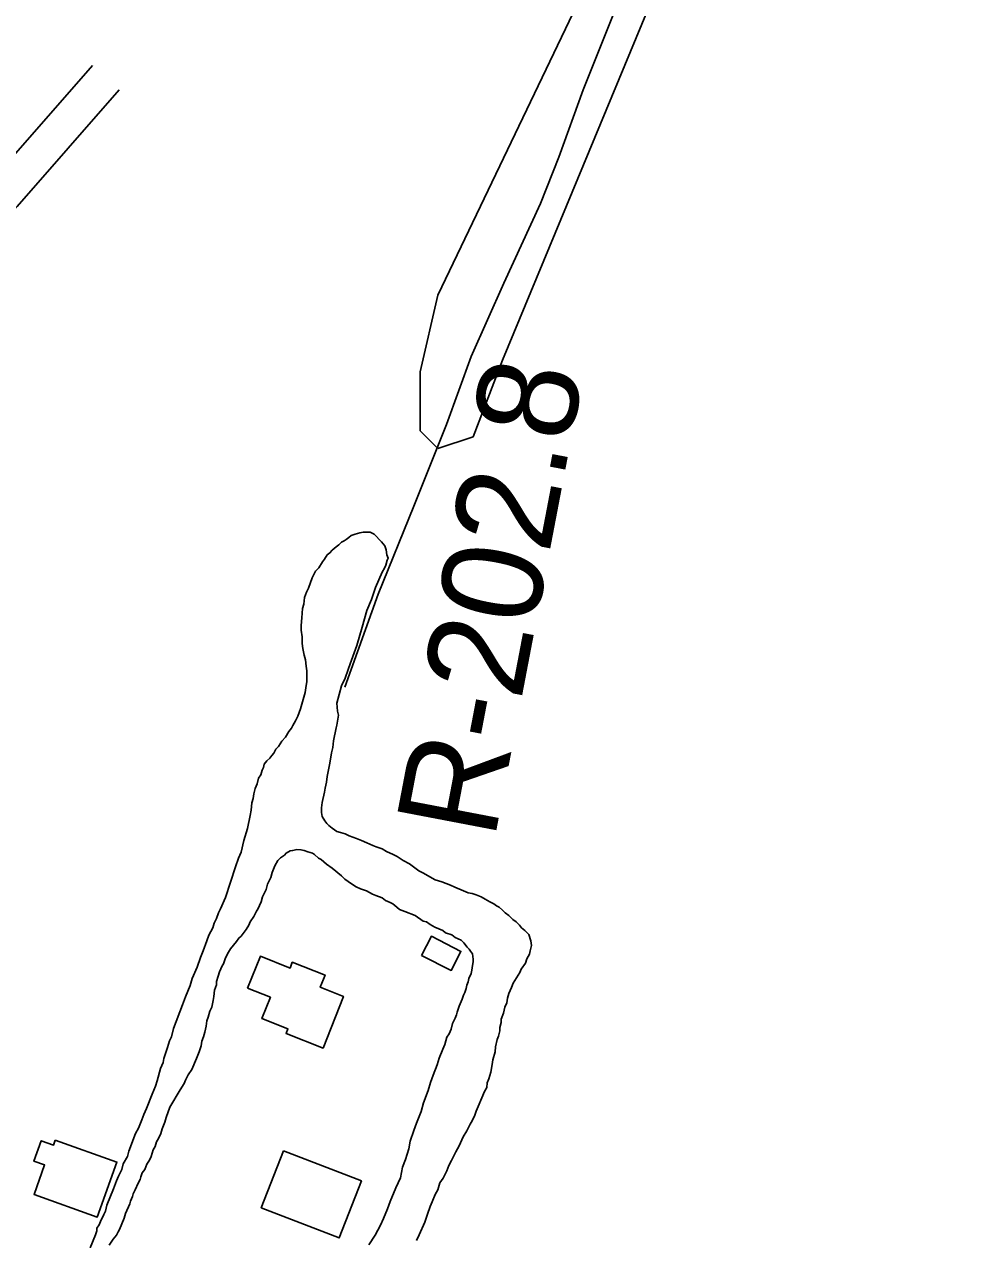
# Model space of a CAD drawing. Extents: x 3329332 to 3367211, y 631066 to 656469.
# Drawn here: x 3340191 to 3340969, y 649037 to 650041 of the extents above; entities that cross this region are included whole.
import ezdxf

# ---------------------------------------------------------------- set-up
doc = ezdxf.new("R2010")
doc.units = 0
for name, color, linetype in [('V-BLDG-OTLN', 7, 'Continuous'), ('V-RIVR-RANG-IDEN', 7, 'Continuous'), ('V-ROAD-CNTR', 7, 'Continuous'), ('V-SITE-VEGE', 7, 'Continuous'), ('V-TOPO-SHOR', 7, 'Continuous')]:
    doc.layers.add(name, color=color, linetype=linetype)

msp = doc.modelspace()

# ---------------------------------------------------------------- linework, layer by layer
at = {"layer": 'V-BLDG-OTLN'}
for points in [[(3340519.4, 649272.2), (3340527.4, 649287.9), (3340551.8, 649275.5), (3340543.8, 649259.8)], [(3340375.7, 649245), (3340386.2, 649271.5), (3340410.7, 649261.7), (3340412.6, 649266.5), (3340439.6, 649255.9), (3340435.6, 649245.8), (3340454.8, 649238.2), (3340438, 649195.6), (3340407.5, 649207.7), (3340409, 649211.5), (3340387.5, 649219.9), (3340394.5, 649237.6)], [(3340216.8, 649119.6), (3340267.7, 649101.4), (3340251.5, 649056), (3340199.3, 649074.6), (3340208, 649099), (3340199.2, 649102.1), (3340205.3, 649119.1), (3340215.4, 649115.5)], [(3340405.3, 649110.8), (3340469.6, 649085.9), (3340451.3, 649038.8), (3340387, 649063.7)]]:
    msp.add_lwpolyline(points, close=True, dxfattribs=at)
at = {"layer": 'V-ROAD-CNTR'}
for points in [[(3339834.7, 649172.9), (3339874.2, 649256.5), (3339919.1, 649369), (3339978.8, 649505.1), (3340037.4, 649660.1), (3340074, 649752.2), (3340094.3, 649800.1), (3340115.6, 649847.5), (3340132.4, 649876.5), (3340162.9, 649910.6), (3340247.6, 650007.4)], [(3339861.8, 649160.1), (3339901.7, 649244.5), (3339946.8, 649357.4), (3340006.6, 649493.7), (3340065.3, 649649.2), (3340101.8, 649740.8), (3340121.8, 649788.1), (3340142.3, 649833.8), (3340156.8, 649858.8), (3340185.4, 649890.7), (3340269.7, 649987.1)]]:
    msp.add_lwpolyline(points, dxfattribs=at)
at = {"layer": 'V-SITE-VEGE'}
for p, q in [((3340532.7, 649817.6), (3340703.1, 650173.3)), ((3340751.8, 650163.6), (3340586.2, 649764)), ((3340518.1, 649754.2), (3340532.7, 649817.6)), ((3340586.2, 649764), (3340561.9, 649700.6)), ((3340518.1, 649705.5), (3340518.1, 649754.2)), ((3340532.7, 649690.9), (3340518.1, 649705.5)), ((3340561.9, 649700.6), (3340532.7, 649690.9))]:
    msp.add_line(p, q, dxfattribs=at)
for points in [[(3340423.5, 649516.2), (3340422.4, 649520.2), (3340421.3, 649525.8), (3340420.8, 649529.7), (3340420.8, 649535.3), (3340419.8, 649540.9), (3340419.8, 649544.8), (3340420.4, 649551), (3340421, 649558.8), (3340422.1, 649562.2), (3340422.7, 649567.8), (3340424.4, 649572.3), (3340426.1, 649575.6), (3340429, 649584), (3340431.8, 649589.6), (3340434.6, 649592.4), (3340437.5, 649597.4), (3340439.2, 649599.6), (3340441.4, 649603), (3340443.7, 649604.6), (3340445.4, 649606.9), (3340448.8, 649609.6), (3340451, 649611.3), (3340453.3, 649613.5), (3340455.5, 649614.6), (3340457.2, 649615.7), (3340459.4, 649617.4), (3340461.1, 649619.1), (3340464.5, 649620.2), (3340468.4, 649621.3), (3340471.2, 649621.8), (3340476.8, 649621.8), (3340480.2, 649620.1), (3340486.3, 649613.9), (3340489.1, 649610.5), (3340490, 649607.2), (3340490.7, 649603.1), (3340491.8, 649600.4), (3340491, 649598.7), (3340489.9, 649594.6), (3340488.8, 649592), (3340486.9, 649588.7), (3340481.3, 649576.2), (3340477.9, 649566.2), (3340474.1, 649557), (3340470.3, 649543.3), (3340465.8, 649528.1), (3340460.5, 649513), (3340458.6, 649508.2), (3340456.3, 649501.2), (3340453.3, 649494.9), (3340449.5, 649480.5), (3340449.9, 649473.8), (3340450.7, 649470.7), (3340449.5, 649462.3), (3340448.9, 649460.1), (3340446.6, 649449.4), (3340446, 649443.8), (3340444.9, 649439.4), (3340443.7, 649431), (3340441.4, 649419.8), (3340440.8, 649415.3), (3340439.6, 649410.3), (3340439.1, 649406.9), (3340437.3, 649398.5), (3340436.7, 649394.1), (3340436.7, 649390.1), (3340437.2, 649386.8), (3340439.5, 649383.4), (3340441.1, 649381.1), (3340442.8, 649379.5), (3340445.6, 649377.2), (3340449.5, 649374.4), (3340452.3, 649373.8), (3340456.2, 649372.6), (3340459.6, 649370.9), (3340465.7, 649368.7), (3340469.6, 649367), (3340474.1, 649365.2), (3340479.1, 649363), (3340481.9, 649361.8), (3340486.9, 649360.1), (3340490.3, 649357.9), (3340495.9, 649355.6), (3340499.2, 649353.9), (3340504.2, 649350.5), (3340509.3, 649347.7)], [(3340245.6, 649030.6), (3340250.2, 649041.2), (3340251.3, 649044.6), (3340251.3, 649046.8), (3340253, 649049.6), (3340254.2, 649052.4), (3340257, 649058), (3340258.2, 649060.8), (3340259.3, 649065.8), (3340265, 649079.2), (3340267.3, 649085.9), (3340269, 649089.8), (3340271.8, 649095.4), (3340273, 649099.9), (3340276.4, 649106), (3340277.5, 649110.5), (3340283.2, 649125), (3340285.5, 649129.5), (3340288.3, 649136.2), (3340290, 649140.7), (3340292.3, 649145.7), (3340296.9, 649157.4), (3340299.7, 649164.2), (3340300.9, 649168.6), (3340303.7, 649178.7), (3340306, 649183.7), (3340306.6, 649187.1), (3340308.3, 649192.7), (3340309.4, 649196), (3340311.1, 649201.6), (3340312.9, 649205), (3340314.6, 649211.7), (3340322, 649231.2), (3340324.3, 649237.9), (3340328.2, 649247.4), (3340330, 649253), (3340333.9, 649262.5), (3340336.8, 649270.3), (3340339.1, 649275.9), (3340341.9, 649284.3), (3340343.6, 649288.8), (3340347, 649294.9), (3340348.2, 649298.8), (3340349.9, 649302.7), (3340351.6, 649307.2), (3340353.3, 649310.6), (3340357.3, 649320.1), (3340365.8, 649345.2), (3340368.1, 649352.5), (3340370.4, 649357.5), (3340372.7, 649367), (3340375.6, 649377.1), (3340377.9, 649387.7), (3340378.5, 649392.2), (3340379.1, 649398.3), (3340380.2, 649401.7), (3340380.8, 649405.6), (3340381.9, 649410.1), (3340383.6, 649414), (3340384.8, 649418.5), (3340386.5, 649421.3), (3340387.6, 649425.2), (3340388.8, 649427.4), (3340389.4, 649430.2), (3340391.6, 649433), (3340393.9, 649435.2), (3340395.6, 649437.4), (3340397.3, 649439.1), (3340399, 649442.5), (3340401.2, 649444.7), (3340404, 649449.2), (3340406.9, 649452.5), (3340409.7, 649457), (3340411.9, 649459.8), (3340413.1, 649462), (3340415.3, 649465.9), (3340417.1, 649469.8), (3340419.3, 649475.9), (3340423.3, 649489.4), (3340423.9, 649493.3), (3340424.5, 649498.3), (3340424.6, 649507.3), (3340424, 649511.2), (3340423.5, 649516.2)], [(3340526.3, 649297.7), (3340523.5, 649300), (3340520.7, 649300.5), (3340514, 649305.1), (3340505.6, 649308.5), (3340501.2, 649310.2), (3340498.9, 649311.9), (3340495.6, 649314.7), (3340493.4, 649315.8), (3340489.5, 649317.5), (3340486.7, 649319.8), (3340481.6, 649321.5), (3340478.8, 649322.6), (3340473.8, 649325.5), (3340468.8, 649327.2), (3340465.4, 649328.9), (3340461.5, 649331.2), (3340456, 649335.1), (3340453.2, 649337.9), (3340445.4, 649344.1), (3340440.9, 649347.5), (3340436.5, 649351.5), (3340434.2, 649352.6), (3340430.9, 649355.4), (3340429.2, 649356.6), (3340425.3, 649357.7), (3340422.5, 649358.9), (3340419.7, 649359.4), (3340416.3, 649359.5), (3340413, 649358.9), (3340410.7, 649358.4), (3340407.4, 649356.7), (3340406.2, 649355), (3340402.9, 649352.8), (3340400.6, 649350.6), (3340398.3, 649346.1), (3340396.1, 649340.5), (3340394.9, 649336.6), (3340392.1, 649331), (3340390.9, 649326.6), (3340388.1, 649320.4), (3340386.9, 649316.5), (3340384.1, 649310.4), (3340383, 649308.7), (3340380.7, 649304.2), (3340377.9, 649299.8), (3340376.7, 649297), (3340374.5, 649293.6), (3340372.8, 649291.4), (3340370.5, 649288.1), (3340368.3, 649286.4), (3340366.6, 649283.6), (3340361.5, 649277.5), (3340359.8, 649274.7), (3340357.5, 649270.2), (3340355.8, 649265.2), (3340354.7, 649263.5), (3340352.4, 649258.5), (3340351.3, 649255.1), (3340350.1, 649250.7), (3340350.1, 649247.8), (3340348.4, 649243.4), (3340347.8, 649238.3), (3340347.2, 649235), (3340346.1, 649229.4), (3340344.4, 649226), (3340343.2, 649221), (3340342.1, 649218.2), (3340341.5, 649213.7), (3340340.3, 649208.7), (3340339.2, 649204.8), (3340338, 649201.4), (3340337.4, 649197.5), (3340335.7, 649192.5), (3340333.5, 649186.9), (3340329.5, 649178), (3340326.7, 649173.5), (3340324.4, 649169), (3340323.2, 649166.2), (3340319.9, 649161.2), (3340311.4, 649146.7), (3340308.5, 649138.3), (3340307.4, 649134.4), (3340305.1, 649128.8), (3340303.9, 649124.9), (3340302.2, 649121), (3340300.5, 649118.2), (3340299.4, 649114.3), (3340297.7, 649111.5), (3340296, 649105.9), (3340294.8, 649103.1), (3340292.6, 649099.8), (3340290.9, 649095.3), (3340288.6, 649092.5), (3340287.5, 649089.2), (3340286.9, 649086.9), (3340285.2, 649084.1), (3340282.9, 649078.6), (3340281.2, 649075.2), (3340280.6, 649073), (3340278.9, 649069.1)], [(3340509.3, 649347.7), (3340517.1, 649342), (3340520.4, 649340.3), (3340530.5, 649334.6), (3340536, 649332.9), (3340543.3, 649330.1), (3340546.7, 649328.4), (3340553.9, 649325.5), (3340557.8, 649323.8), (3340561.2, 649323.2), (3340564.5, 649322.1), (3340568.5, 649320.4), (3340571.8, 649318.7), (3340575.7, 649316.4), (3340579.1, 649314.7), (3340581.3, 649313), (3340583.5, 649311.9), (3340586.3, 649309.6), (3340588.5, 649307.4), (3340591.3, 649305.1), (3340594.7, 649301.7), (3340597.5, 649300), (3340600.2, 649297.2), (3340601.9, 649295), (3340604.7, 649292.7), (3340608, 649289.3), (3340609.7, 649284.3), (3340610.2, 649280.4), (3340609.1, 649275.9), (3340608.5, 649273.1), (3340606.2, 649269.2), (3340605.1, 649265.8), (3340601.7, 649260.8), (3340600.5, 649258), (3340594.9, 649249.1), (3340593.7, 649245.7), (3340591.5, 649240.7), (3340590.3, 649236.8), (3340589.7, 649232.9), (3340588, 649229.5), (3340586.9, 649224.5), (3340585.2, 649219.5), (3340585.2, 649216.7), (3340584, 649212.7), (3340584, 649209.9), (3340582.8, 649205.5), (3340581.7, 649202.7), (3340580.5, 649196.5), (3340580, 649192.6), (3340578.2, 649185.9), (3340577.7, 649182), (3340576.5, 649175.8), (3340574.8, 649170.2), (3340573.6, 649166.9), (3340573.1, 649163), (3340571.3, 649159.6), (3340569.1, 649154.6), (3340566.2, 649147.3), (3340564.5, 649143.4), (3340563.4, 649140.1), (3340561.1, 649135.6), (3340559.4, 649132.8), (3340556.6, 649127.2), (3340553.7, 649122.2), (3340550.3, 649114.9), (3340547.5, 649109.9), (3340544.1, 649102.6), (3340541.8, 649098.7), (3340540.1, 649094.3), (3340537.3, 649088.1), (3340534.5, 649084.2), (3340532.7, 649078.6), (3340530.5, 649074.7), (3340528.2, 649068.6), (3340526.5, 649064.7), (3340524.2, 649058.5), (3340521.9, 649051.8), (3340517.4, 649041.2), (3340515.1, 649036.7)], [(3340475.9, 649033.1), (3340481, 649040.9), (3340485.5, 649049.3), (3340487.8, 649054.8), (3340491.2, 649062.7), (3340493.5, 649068.8), (3340498, 649080), (3340502, 649088.4), (3340503.7, 649097.3), (3340506, 649103.5), (3340508.9, 649112.4), (3340510, 649118.6), (3340512.9, 649127.5), (3340515.2, 649133.6), (3340519.1, 649143.1), (3340520.9, 649150.4), (3340524.9, 649160.5), (3340526.6, 649167.2), (3340528.9, 649173.3), (3340532.3, 649181.7), (3340534, 649187.3), (3340536.8, 649194.6), (3340538.5, 649198.5), (3340540.3, 649204.6), (3340542, 649207.4), (3340543.7, 649211.3), (3340544.8, 649215.8), (3340547.1, 649220.3), (3340548.2, 649223.1), (3340548.8, 649225.3), (3340550.5, 649230.3), (3340552.8, 649235.9), (3340553.9, 649239.3), (3340555.1, 649241.5), (3340556.2, 649244.8), (3340556.8, 649247.6), (3340557.9, 649250.4), (3340558.5, 649253.2), (3340560.2, 649257.1), (3340560.8, 649259.9), (3340561.4, 649263.9), (3340562, 649266.7), (3340562, 649268.9), (3340561.4, 649273.4), (3340559.8, 649275.6), (3340558.7, 649277.3), (3340557, 649279), (3340554.2, 649282.4), (3340552, 649284.6), (3340547, 649286.9), (3340544.2, 649289.2), (3340539.1, 649290.9), (3340536.9, 649292.6), (3340530.2, 649295.4), (3340526.3, 649297.7)], [(3340278.9, 649069.1), (3340278.4, 649066.8), (3340274.9, 649059), (3340273.8, 649055.1), (3340269.8, 649045.6), (3340268.7, 649043.9), (3340267.5, 649041.1), (3340264.7, 649037.8), (3340261.3, 649032.8)]]:
    msp.add_lwpolyline(points, dxfattribs=at)
at = {"layer": 'V-TOPO-SHOR'}
msp.add_lwpolyline([(3340456.1, 649493.8), (3340483.4, 649570.6), (3340513, 649643.2), (3340539.9, 649710.6), (3340560.4, 649766.9), (3340587.2, 649827.4), (3340617.5, 649893.4), (3340632.7, 649931.6), (3340652.9, 649987.2), (3340680.4, 650056), (3340711.9, 650131.7), (3340740.1, 650202.6), (3340765.9, 650266.2), (3340792.4, 650326), (3340816.3, 650383.1), (3340823.1, 650399.3), (3340846, 650455.9), (3340885.9, 650554.2), (3340920.2, 650634.5), (3340955.5, 650724.8), (3340990.5, 650819)], dxfattribs=at)

# ---------------------------------------------------------------- texts
at = {"layer": 'V-RIVR-RANG-IDEN'}
msp.add_text('R-202.8', height=83, rotation=79.1779, dxfattribs=at).set_placement((3340579.4, 649366.6))

doc.saveas('drawing.dxf')
